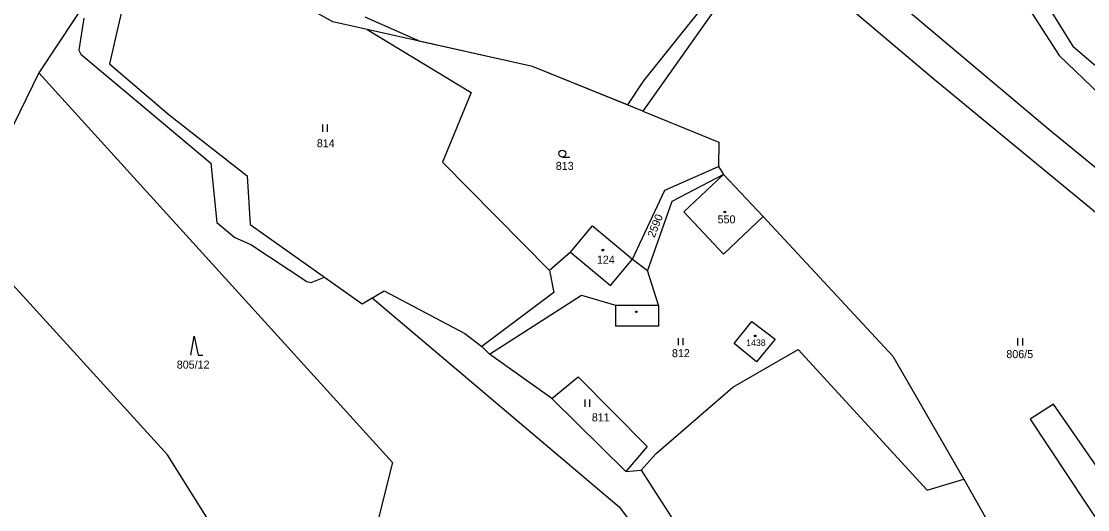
# Model space of a CAD drawing. Extents: x -439246 to -433691, y -1130252 to -1121148.
# Drawn here: x -437823.2 to -437596.8, y -1124689.3 to -1124585.7 of the extents above; entities that cross this region are included whole.
import ezdxf

# ---------------------------------------------------------------- set-up
doc = ezdxf.new("R2010")
doc.units = 0
for name, color, linetype in [('Vrstva 1', 7, 'Continuous'), ('Vrstva 18', 7, 'Continuous'), ('Vrstva 19', 7, 'Continuous'), ('Vrstva 25', 7, 'Continuous'), ('Vrstva 3', 7, 'Continuous'), ('Vrstva 37', 7, 'Continuous'), ('Vrstva 4', 7, 'Continuous'), ('Vrstva 52', 7, 'Continuous'), ('Vrstva 6', 7, 'Continuous')]:
    doc.layers.add(name, color=color, linetype=linetype)

msp = doc.modelspace()

# ---------------------------------------------------------------- linework, layer by layer
at = {"layer": 'Vrstva 1'}
for points in [[(-437660.31, -1124562.07), (-437605, -1124608.63)], [(-437629.35, -1124598.07), (-437663.14, -1124569.45)], [(-437799.61, -1124573.46), (-437804.49, -1124594.7)], [(-437757.04, -1124585.85), (-437778.01, -1124574.13)], [(-437671.01, -1124576.1), (-437691.27, -1124604.78)], [(-437607.98, -1124577.99), (-437599.84, -1124591.16)], [(-437610.54, -1124580.93), (-437602.81, -1124592.96)], [(-437749.8, -1124587.46), (-437757.04, -1124585.85)], [(-437749.8, -1124587.46), (-437727.7, -1124600.84)], [(-437714.63, -1124595.28), (-437749.8, -1124587.46)], [(-437590.71, -1124598.88), (-437599.84, -1124591.16)], [(-437602.81, -1124592.96), (-437594.14, -1124601.34)], [(-437804.49, -1124594.7), (-437791.82, -1124605.59)], [(-437691.27, -1124604.78), (-437714.63, -1124595.28)], [(-437570.23, -1124646.8), (-437629.35, -1124598.07)], [(-437727.7, -1124600.84), (-437733.75, -1124615.57)], [(-437791.82, -1124605.59), (-437775.27, -1124618.5)], [(-437691.27, -1124604.78), (-437675.08, -1124611.36)], [(-437605, -1124608.63), (-437564.23, -1124642)], [(-437675.08, -1124611.36), (-437675.2, -1124616.52)], [(-437733.75, -1124615.57), (-437711.08, -1124638.57)], [(-437686.53, -1124621.52), (-437675.2, -1124616.52)], [(-437675.2, -1124616.52), (-437674.12, -1124618.21)], [(-437775.27, -1124618.5), (-437774.61, -1124628.8)], [(-437674.12, -1124618.21), (-437685.08, -1124623.98)], [(-437682.56, -1124626.17), (-437674.12, -1124618.21)], [(-437674.12, -1124618.21), (-437665.69, -1124627.13)], [(-437693.44, -1124636.2), (-437686.53, -1124621.52)], [(-437685.08, -1124623.98), (-437690.25, -1124638.57)], [(-437674.12, -1124635.1), (-437682.56, -1124626.17)], [(-437665.69, -1124627.13), (-437674.12, -1124635.1)], [(-437665.69, -1124627.13), (-437638.17, -1124656.78)], [(-437774.61, -1124628.8), (-437750.84, -1124645.65)], [(-437706.58, -1124634.72), (-437701.95, -1124629.14)], [(-437701.95, -1124629.14), (-437693.44, -1124636.2)], [(-437706.58, -1124634.72), (-437711.08, -1124638.57)], [(-437693.44, -1124636.2), (-437690.25, -1124638.57)], [(-437711.08, -1124638.57), (-437710.15, -1124643.23)], [(-437687.88, -1124645.98), (-437690.25, -1124638.57)], [(-437750.84, -1124645.65), (-437746.13, -1124642.92)], [(-437746.13, -1124642.92), (-437729.01, -1124651.97)], [(-437710.15, -1124643.23), (-437725.42, -1124654.72)], [(-437723.77, -1124656.32), (-437704.26, -1124643.79)], [(-437704.26, -1124643.79), (-437697.03, -1124645.98)], [(-437697.03, -1124645.98), (-437697.03, -1124650.41)], [(-437687.88, -1124645.98), (-437687.88, -1124650.41)], [(-437687.88, -1124650.41), (-437697.03, -1124650.41)], [(-437671.86, -1124654.05), (-437668.1, -1124649.39), (-437663.16, -1124653.15), (-437667.07, -1124657.99), (-437671.86, -1124654.05)], [(-437729.01, -1124651.97), (-437725.42, -1124654.72)], [(-437725.42, -1124654.72), (-437723.77, -1124656.32)], [(-437672.11, -1124663.33), (-437658.27, -1124655.32)], [(-437658.27, -1124655.32), (-437630.85, -1124685.19)], [(-437710.53, -1124665.75), (-437723.77, -1124656.32)], [(-437638.17, -1124656.78), (-437623.1, -1124682.87)], [(-437710.53, -1124665.75), (-437704.94, -1124661.16)], [(-437704.94, -1124661.16), (-437690.34, -1124675.93)], [(-437688.37, -1124677.44), (-437672.11, -1124663.33)], [(-437694.87, -1124681.26), (-437710.53, -1124665.75)], [(-437604.02, -1124666.98), (-437609.03, -1124670.13)], [(-437582.95, -1124697.37), (-437604.02, -1124666.98)], [(-437609.03, -1124670.13), (-437589.4, -1124699.73)], [(-437690.34, -1124675.93), (-437694.87, -1124681.26)], [(-437691.59, -1124680.96), (-437688.37, -1124677.44)], [(-437694.87, -1124681.26), (-437691.59, -1124680.96)], [(-437691.59, -1124680.96), (-437683.98, -1124692.81)], [(-437630.85, -1124685.19), (-437623.1, -1124682.87)], [(-437623.1, -1124682.87), (-437617.55, -1124692.64)]]:
    msp.add_lwpolyline(points, dxfattribs=at)
at = {"layer": 'Vrstva 25'}
for p, q in [((-437759.2, -1124609.13), (-437759.2, -1124607.63)), ((-437758.2, -1124609.13), (-437758.2, -1124607.63)), ((-437708.32, -1124614.53), (-437706.72, -1124614.53)), ((-437683.69, -1124654.42), (-437683.69, -1124652.92)), ((-437682.69, -1124654.42), (-437682.69, -1124652.92)), ((-437611.58, -1124654.48), (-437611.58, -1124652.98)), ((-437610.58, -1124654.48), (-437610.58, -1124652.98)), ((-437703.48, -1124667.49), (-437703.48, -1124665.99)), ((-437702.48, -1124667.49), (-437702.48, -1124665.99))]:
    msp.add_line(p, q, dxfattribs=at)
msp.add_lwpolyline([(-437787.18, -1124656.55), (-437786.48, -1124652.55), (-437785.68, -1124656.55), (-437784.68, -1124656.55)], dxfattribs=at)
for centre, radius in [((-437708.32, -1124613.78), 0.75), ((-437673.84, -1124626.16), 0.175), ((-437699.73, -1124634.27), 0.175), ((-437692.6, -1124647.36), 0.175), ((-437667.37, -1124652.46), 0.175)]:
    msp.add_circle(centre, radius, dxfattribs=at)
at = {"layer": 'Vrstva 3'}
for points in [[(-437682.56, -1124626.17), (-437674.12, -1124618.21)], [(-437674.12, -1124618.21), (-437665.69, -1124627.13)], [(-437674.12, -1124635.1), (-437682.56, -1124626.17)], [(-437665.69, -1124627.13), (-437674.12, -1124635.1)], [(-437706.58, -1124634.72), (-437701.95, -1124629.14)], [(-437701.95, -1124629.14), (-437693.44, -1124636.2)], [(-437706.58, -1124634.72), (-437698.07, -1124641.78)], [(-437698.07, -1124641.78), (-437693.44, -1124636.2)], [(-437671.86, -1124654.05), (-437668.1, -1124649.39), (-437663.16, -1124653.15), (-437667.07, -1124657.99), (-437671.86, -1124654.05)]]:
    msp.add_lwpolyline(points, dxfattribs=at)
at = {"layer": 'Vrstva 37'}
for centre in [(-437673.84, -1124626.16), (-437699.73, -1124634.27), (-437667.37, -1124652.46)]:
    msp.add_circle(centre, 0.175, dxfattribs=at)
at = {"layer": 'Vrstva 4'}
for points in [[(-437706.58, -1124634.72), (-437698.07, -1124641.78)], [(-437698.07, -1124641.78), (-437693.44, -1124636.2)], [(-437697.03, -1124645.98), (-437687.88, -1124645.98)]]:
    msp.add_lwpolyline(points, dxfattribs=at)
at = {"layer": 'Vrstva 52'}
for points in [[(-437671.58, -1124573.89), (-437691.15, -1124598.42), (-437694.51, -1124603.46), (-437714.63, -1124595.28), (-437738.81, -1124589.9), (-437739.17, -1124589.71), (-437750.21, -1124584.82)], [(-437809.92, -1124585.03), (-437810.98, -1124591.83), (-437810.56, -1124592.68), (-437782.93, -1124615.84), (-437781.66, -1124628.38), (-437777.84, -1124631.57), (-437774.44, -1124633.05), (-437762.54, -1124640.91), (-437761.69, -1124641.13), (-437760.22, -1124640.54), (-437758.83, -1124639.98), (-437750.84, -1124645.65), (-437748.67, -1124644.39), (-437696.25, -1124688.72), (-437680.52, -1124709.54)]]:
    msp.add_lwpolyline(points, dxfattribs=at)
at = {"layer": 'Vrstva 6'}
for points in [[(-437796.53, -1124562.01), (-437819.45, -1124596.66)], [(-437819.45, -1124596.66), (-437835.75, -1124629.86)], [(-437819.45, -1124596.66), (-437744.38, -1124679.36)], [(-437835.75, -1124629.86), (-437792.17, -1124677.73)], [(-437757.75, -1124732.5), (-437792.17, -1124677.73)], [(-437744.38, -1124679.36), (-437757.75, -1124732.5)]]:
    msp.add_lwpolyline(points, dxfattribs=at)

# ---------------------------------------------------------------- texts
at = {"layer": 'Vrstva 18'}
for s, p in [('814', (-437760.45, -1124612.43)), ('813', (-437709.72, -1124617.23)), ('812', (-437685.06, -1124656.98)), ('806/5', (-437614.05, -1124657.18)), ('805/12', (-437790.19, -1124659.41)), ('811', (-437702.06, -1124670.61))]:
    msp.add_text(s, height=1.7, dxfattribs=at).set_placement(p)
msp.add_text('2590', height=1.7, rotation=68.4785, dxfattribs=at).set_placement((-437688.76, -1124631.76))
at = {"layer": 'Vrstva 19'}
for s, height, p in [('550', 1.7, (-437675.36, -1124628.58)), ('124', 1.7, (-437700.99, -1124637.15)), ('1438', 1.39, (-437669.29, -1124654.61))]:
    msp.add_text(s, height=height, dxfattribs=at).set_placement(p)

doc.saveas('drawing.dxf')
